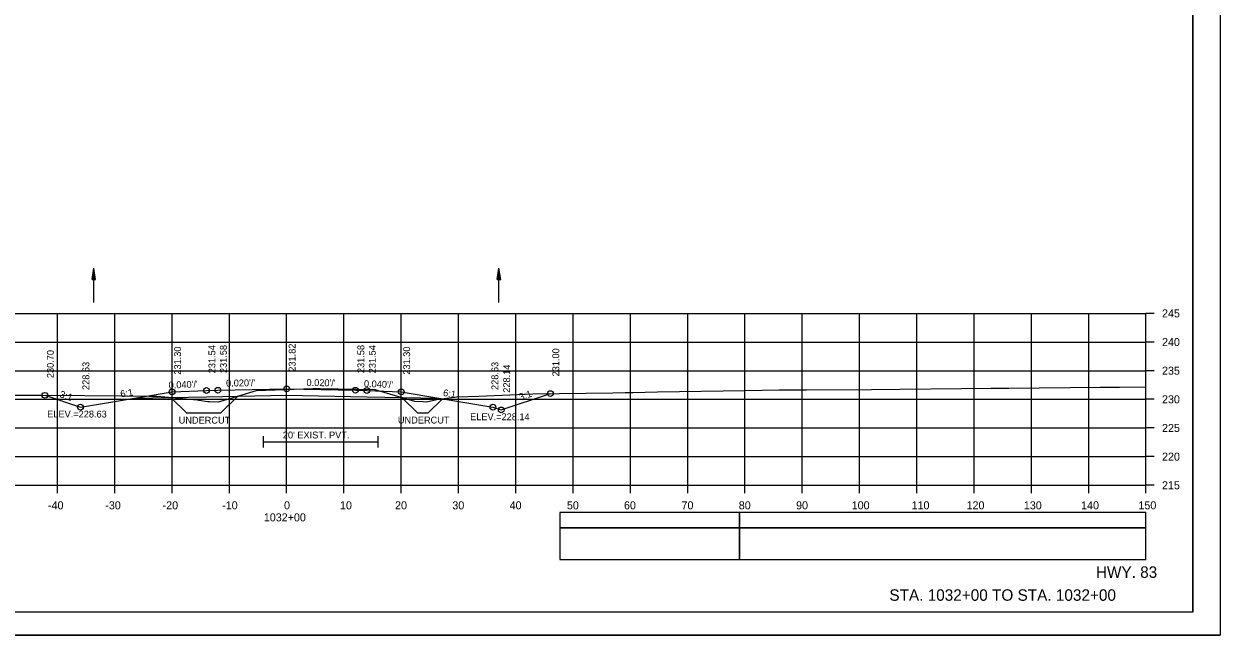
# Model space of a CAD drawing. Extents: x 1386544 to 1388153, y 379785 to 390999.
# Drawn here: x 1387302 to 1387510.8, y 385214.9 to 385321.6 of the extents above; entities that cross this region are included whole.
import ezdxf

# ---------------------------------------------------------------- set-up
doc = ezdxf.new("R2010")
doc.units = 0
for name, color, linetype in [('R_Alt Surface', 7, 'Continuous'), ('R_Axis', 7, 'Continuous'), ('R_Axis Annot', 7, 'Continuous'), ('R_Border', 7, 'Continuous'), ('R_Dimension', 7, 'Continuous'), ('R_Draft', 7, 'Continuous'), ('R_Exist Surface', 7, 'Continuous'), ('R_Fin Surface', 7, 'Continuous'), ('R_Grid', 7, 'Continuous'), ('R_No Plot', 7, 'Continuous'), ('R_Striping', 7, 'Continuous'), ('R_Water', 7, 'Continuous'), ('R_Xsect Elev', 7, 'Continuous'), ('R_Xsect Slope', 7, 'Continuous')]:
    doc.layers.add(name, color=color, linetype=linetype)

msp = doc.modelspace()

# ---------------------------------------------------------------- linework, layer by layer
at = {"layer": 'R_Alt Surface'}
for points in [[(1387321.31, 385256.24), (1387333.88, 385256.49), (1387347.88, 385256.77), (1387361.88, 385256.49), (1387374.45, 385256.24)], [(1387343.8, 385249.61), (1387343.8, 385247.61)], [(1387363.8, 385249.61), (1387363.8, 385247.61)], [(1387343.8, 385248.61), (1387363.8, 385248.61)]]:
    msp.add_lwpolyline(points, dxfattribs=at)
at = {"layer": 'R_Axis'}
for p, q in [((1387497.88, 385241.04), (1387497.88, 385271.04)), ((1387499.28, 385271.04), (1387497.88, 385271.04)), ((1387499.28, 385266.04), (1387497.88, 385266.04)), ((1387499.28, 385261.04), (1387497.88, 385261.04)), ((1387499.28, 385256.04), (1387497.88, 385256.04)), ((1387499.28, 385251.04), (1387497.88, 385251.04)), ((1387499.28, 385246.04), (1387497.88, 385246.04)), ((1387197.88, 385241.04), (1387497.88, 385241.04)), ((1387307.88, 385239.64), (1387307.88, 385241.04)), ((1387317.88, 385239.64), (1387317.88, 385241.04)), ((1387327.88, 385239.64), (1387327.88, 385241.04)), ((1387337.88, 385239.64), (1387337.88, 385241.04)), ((1387347.88, 385239.64), (1387347.88, 385241.04)), ((1387357.88, 385239.64), (1387357.88, 385241.04)), ((1387367.88, 385239.64), (1387367.88, 385241.04)), ((1387377.88, 385239.64), (1387377.88, 385241.04)), ((1387387.88, 385239.64), (1387387.88, 385241.04)), ((1387397.88, 385239.64), (1387397.88, 385241.04)), ((1387407.88, 385239.64), (1387407.88, 385241.04)), ((1387417.88, 385239.64), (1387417.88, 385241.04)), ((1387427.88, 385239.64), (1387427.88, 385241.04)), ((1387437.88, 385239.64), (1387437.88, 385241.04)), ((1387447.88, 385239.64), (1387447.88, 385241.04)), ((1387457.88, 385239.64), (1387457.88, 385241.04)), ((1387467.88, 385239.64), (1387467.88, 385241.04)), ((1387477.88, 385239.64), (1387477.88, 385241.04)), ((1387487.88, 385239.64), (1387487.88, 385241.04)), ((1387497.88, 385239.64), (1387497.88, 385241.04)), ((1387499.28, 385241.04), (1387497.88, 385241.04))]:
    msp.add_line(p, q, dxfattribs=at)
at = {"layer": 'R_Axis Annot'}
for points in [[(1387426.9, 385233.6), (1387497.88, 385233.6), (1387497.88, 385236.31), (1387426.9, 385236.31)], [(1387426.9, 385228.07), (1387497.88, 385228.07), (1387497.88, 385233.6), (1387426.9, 385233.6)]]:
    msp.add_lwpolyline(points, close=True, dxfattribs=at)
at = {"layer": 'R_Border'}
for q in [(1387506.06, 385424.34), (1387189.88, 385218.88)]:
    msp.add_line((1387506.06, 385218.88), q, dxfattribs=at)
at = {"layer": 'R_Dimension'}
for p, q in [((1387327.67, 385256.37), (1387330.44, 385253.6)), ((1387339.33, 385256.6), (1387336.32, 385253.6)), ((1387368.01, 385256.37), (1387370.75, 385253.62)), ((1387375.06, 385256.14), (1387372.54, 385253.62))]:
    msp.add_line(p, q, dxfattribs=at)
for points in [[(1387336.32, 385253.6), (1387330.44, 385253.6)], [(1387372.54, 385253.62), (1387370.75, 385253.62)]]:
    msp.add_lwpolyline(points, dxfattribs=at)
at = {"layer": 'R_Exist Surface'}
msp.add_lwpolyline([(1387297.55, 385256.76), (1387305.05, 385256.74), (1387312.67, 385256.69), (1387319.34, 385256.67), (1387323.9, 385256.59), (1387325.24, 385256.58), (1387325.98, 385256.52), (1387332.23, 385255.97), (1387332.53, 385255.88), (1387334.1, 385255.64), (1387334.19, 385255.67), (1387334.42, 385255.64), (1387335.97, 385255.6), (1387340.1, 385256.83), (1387342.63, 385257.6), (1387352.44, 385257.91), (1387353.12, 385257.93), (1387353.75, 385257.93), (1387363.27, 385257.74), (1387364.82, 385257.3), (1387370.18, 385255.74), (1387371.71, 385255.66), (1387372.31, 385255.62), (1387374.09, 385256.01), (1387377.54, 385256.48), (1387381.41, 385256.62), (1387390.86, 385257.01), (1387404.79, 385257.17), (1387406.99, 385257.21), (1387408.31, 385257.23), (1387412.6, 385257.34), (1387427.9, 385257.59), (1387433.86, 385257.67), (1387438.6, 385257.7), (1387449.96, 385257.78), (1387454.89, 385257.82), (1387465.65, 385257.95), (1387470.85, 385257.99), (1387473.93, 385258.01), (1387489.86, 385258.15), (1387493.24, 385258.19), (1387497.88, 385258.23)], dxfattribs=at)
at = {"layer": 'R_Fin Surface'}
msp.add_lwpolyline([(1387305.68, 385256.74), (1387311.88, 385254.67), (1387321.31, 385256.24), (1387327.88, 385257.34), (1387333.88, 385257.58), (1387335.88, 385257.62), (1387347.88, 385257.86), (1387359.88, 385257.62), (1387361.88, 385257.58), (1387367.88, 385257.34), (1387374.45, 385256.24), (1387383.88, 385254.67), (1387385.33, 385254.19), (1387393.91, 385257.04)], dxfattribs=at)
at = {"layer": 'R_Grid'}
for p, q in [((1387197.88, 385271.04), (1387497.88, 385271.04)), ((1387307.88, 385241.04), (1387307.88, 385271.04)), ((1387317.88, 385241.04), (1387317.88, 385271.04)), ((1387327.88, 385241.04), (1387327.88, 385271.04)), ((1387337.88, 385241.04), (1387337.88, 385271.04)), ((1387347.88, 385241.04), (1387347.88, 385271.04)), ((1387357.88, 385241.04), (1387357.88, 385271.04)), ((1387367.88, 385241.04), (1387367.88, 385271.04)), ((1387377.88, 385241.04), (1387377.88, 385271.04)), ((1387387.88, 385241.04), (1387387.88, 385271.04)), ((1387397.88, 385241.04), (1387397.88, 385271.04)), ((1387407.88, 385241.04), (1387407.88, 385271.04)), ((1387417.88, 385241.04), (1387417.88, 385271.04)), ((1387427.88, 385241.04), (1387427.88, 385271.04)), ((1387437.88, 385241.04), (1387437.88, 385271.04)), ((1387447.88, 385241.04), (1387447.88, 385271.04)), ((1387457.88, 385241.04), (1387457.88, 385271.04)), ((1387467.88, 385241.04), (1387467.88, 385271.04)), ((1387477.88, 385241.04), (1387477.88, 385271.04)), ((1387487.88, 385241.04), (1387487.88, 385271.04)), ((1387497.88, 385241.04), (1387497.88, 385271.04)), ((1387197.88, 385266.04), (1387497.88, 385266.04)), ((1387197.88, 385261.04), (1387497.88, 385261.04)), ((1387197.88, 385256.04), (1387497.88, 385256.04)), ((1387197.88, 385251.04), (1387497.88, 385251.04)), ((1387197.88, 385246.04), (1387497.88, 385246.04)), ((1387197.88, 385241.04), (1387497.88, 385241.04))]:
    msp.add_line(p, q, dxfattribs=at)
at = {"layer": 'R_No Plot'}
msp.add_line((1387177.48, 385214.9), (1387510.81, 385214.9), dxfattribs=at)
for points in [[(1387177.47, 385428.23), (1387510.81, 385428.23), (1387510.81, 385214.89), (1387177.47, 385214.89)], [(1387423.8, 385424.34), (1387443.42, 385424.34), (1387443.42, 385414.46), (1387459.53, 385414.46), (1387482.73, 385414.46), (1387482.73, 385390.12), (1387506.06, 385390.12), (1387506.06, 385218.88), (1387189.88, 385218.88), (1387189.88, 385424.34)]]:
    msp.add_lwpolyline(points, close=True, dxfattribs=at)
for centre in [(1387305.68, 385256.74), (1387327.88, 385257.34), (1387333.88, 385257.58), (1387335.88, 385257.62), (1387347.88, 385257.86), (1387359.88, 385257.62), (1387361.88, 385257.58), (1387367.88, 385257.34), (1387393.91, 385257.04), (1387311.88, 385254.67), (1387383.88, 385254.67), (1387385.33, 385254.19)]:
    msp.add_circle(centre, 0.5, dxfattribs=at)
at = {"layer": 'R_Striping'}
for points in [[(1387395.56, 385233.6), (1387426.9, 385233.6), (1387426.9, 385236.31), (1387395.56, 385236.31)], [(1387395.56, 385228.08), (1387426.9, 385228.08), (1387426.9, 385233.6), (1387395.56, 385233.6)]]:
    msp.add_lwpolyline(points, close=True, dxfattribs=at)
at = {"layer": 'R_Water'}
for p, q in [((1387313.91, 385276.93), (1387314.21, 385278.93)), ((1387313.91, 385276.93), (1387314.21, 385278.93)), ((1387313.96, 385276.93), (1387314.21, 385278.6)), ((1387313.96, 385276.93), (1387314.21, 385278.6)), ((1387314.01, 385276.93), (1387314.21, 385278.26)), ((1387314.01, 385276.93), (1387314.21, 385278.26)), ((1387314.21, 385272.93), (1387314.21, 385278.93)), ((1387314.51, 385276.93), (1387314.21, 385278.93)), ((1387314.51, 385276.93), (1387314.21, 385278.93)), ((1387314.46, 385276.93), (1387314.21, 385278.6)), ((1387314.46, 385276.93), (1387314.21, 385278.6)), ((1387314.41, 385276.93), (1387314.21, 385278.26)), ((1387314.41, 385276.93), (1387314.21, 385278.26)), ((1387384.64, 385276.93), (1387384.94, 385278.93)), ((1387384.64, 385276.93), (1387384.94, 385278.93)), ((1387384.69, 385276.93), (1387384.94, 385278.6)), ((1387384.69, 385276.93), (1387384.94, 385278.6)), ((1387384.74, 385276.93), (1387384.94, 385278.26)), ((1387384.74, 385276.93), (1387384.94, 385278.26)), ((1387384.94, 385272.93), (1387384.94, 385278.93)), ((1387385.24, 385276.93), (1387384.94, 385278.93)), ((1387385.24, 385276.93), (1387384.94, 385278.93)), ((1387385.19, 385276.93), (1387384.94, 385278.6)), ((1387385.19, 385276.93), (1387384.94, 385278.6)), ((1387385.14, 385276.93), (1387384.94, 385278.26)), ((1387385.14, 385276.93), (1387384.94, 385278.26)), ((1387313.91, 385276.93), (1387314.51, 385276.93)), ((1387313.91, 385276.93), (1387314.51, 385276.93)), ((1387314.06, 385276.93), (1387314.21, 385277.92)), ((1387314.06, 385276.93), (1387314.21, 385277.92)), ((1387314.12, 385276.93), (1387314.21, 385277.58)), ((1387314.12, 385276.93), (1387314.21, 385277.58)), ((1387314.17, 385276.93), (1387314.21, 385277.25)), ((1387314.17, 385276.93), (1387314.21, 385277.25)), ((1387314.36, 385276.93), (1387314.21, 385277.92)), ((1387314.36, 385276.93), (1387314.21, 385277.92)), ((1387314.31, 385276.93), (1387314.21, 385277.58)), ((1387314.31, 385276.93), (1387314.21, 385277.58)), ((1387314.26, 385276.93), (1387314.21, 385277.25)), ((1387314.26, 385276.93), (1387314.21, 385277.25)), ((1387384.64, 385276.93), (1387385.24, 385276.93)), ((1387384.64, 385276.93), (1387385.24, 385276.93)), ((1387384.79, 385276.93), (1387384.94, 385277.92)), ((1387384.79, 385276.93), (1387384.94, 385277.92)), ((1387384.85, 385276.93), (1387384.94, 385277.58)), ((1387384.85, 385276.93), (1387384.94, 385277.58)), ((1387384.9, 385276.93), (1387384.94, 385277.25)), ((1387384.9, 385276.93), (1387384.94, 385277.25)), ((1387385.09, 385276.93), (1387384.94, 385277.92)), ((1387385.09, 385276.93), (1387384.94, 385277.92)), ((1387385.04, 385276.93), (1387384.94, 385277.58)), ((1387385.04, 385276.93), (1387384.94, 385277.58)), ((1387384.99, 385276.93), (1387384.94, 385277.25)), ((1387384.99, 385276.93), (1387384.94, 385277.25))]:
    msp.add_line(p, q, dxfattribs=at)

# ---------------------------------------------------------------- texts
at = {"layer": 'R_Axis Annot'}
for s, p in [('245', (1387500.68, 385270.34)), ('240', (1387500.68, 385265.34)), ('235', (1387500.68, 385260.34)), ('230', (1387500.68, 385255.34)), ('225', (1387500.68, 385250.34)), ('220', (1387500.68, 385245.34)), ('215', (1387500.68, 385240.34)), ('-40', (1387306.22, 385236.84)), ('-30', (1387316.22, 385236.84)), ('-20', (1387326.22, 385236.84)), ('-10', (1387336.62, 385236.84)), ('0', (1387347.42, 385236.84)), ('10', (1387357.19, 385236.84)), ('20', (1387366.8, 385236.84)), ('30', (1387376.8, 385236.84)), ('40', (1387386.8, 385236.84)), ('50', (1387396.8, 385236.84)), ('60', (1387406.76, 385236.84)), ('70', (1387416.8, 385236.84)), ('80', (1387426.8, 385236.84)), ('90', (1387436.8, 385236.84)), ('100', (1387446.51, 385236.84)), ('110', (1387456.96, 385236.84)), ('120', (1387466.56, 385236.84)), ('130', (1387476.56, 385236.84)), ('140', (1387486.56, 385236.84)), ('150', (1387496.56, 385236.84)), ('1032+00', (1387343.89, 385234.74))]:
    msp.add_text(s, height=1.4, dxfattribs=at).set_placement(p)
at = {"layer": 'R_Dimension'}
for p in [(1387329.03, 385251.8), (1387367.3, 385251.82)]:
    msp.add_text('UNDERCUT', height=1.2, dxfattribs=at).set_placement(p)
at = {"layer": 'R_Draft'}
for s, p in [('HWY. 83', (1387489.14, 385224.88)), ('STA. 1032+00 TO STA. 1032+00', (1387453.09, 385220.88))]:
    msp.add_text(s, height=2, dxfattribs=at).set_placement(p)
at = {"layer": 'R_Water'}
msp.add_text("20' EXIST. PVT.", height=1.2, dxfattribs=at).set_placement((1387347.21, 385249.21))
at = {"layer": 'R_Xsect Elev'}
for s, p in [('231.82', (1387349.43, 385260.86)), ('230.70', (1387307.23, 385259.74)), ('231.30', (1387329.43, 385260.34)), ('231.54', (1387335.43, 385260.58)), ('231.58', (1387337.43, 385260.62)), ('231.58', (1387361.43, 385260.62)), ('231.54', (1387363.43, 385260.58)), ('231.30', (1387369.43, 385260.34)), ('231.00', (1387395.46, 385260.04)), ('228.63', (1387313.43, 385257.67)), ('228.63', (1387384.83, 385257.67)), ('228.14', (1387386.88, 385257.19))]:
    msp.add_text(s, height=1.2, rotation=90, dxfattribs=at).set_placement(p)
for s, p in [('ELEV.=228.63', (1387306.08, 385252.87)), ('ELEV.=228.14', (1387379.9, 385252.39))]:
    msp.add_text(s, height=1.2, dxfattribs=at).set_placement(p)
at = {"layer": 'R_Xsect Slope'}
for s, rotation, p in [("0.040'/'", 2.2906, (1387327.3, 385257.91)), ("0.020'/'", 1.1458, (1387337.31, 385258.25)), ("0.020'/'", 358.8542, (1387351.33, 385258.39)), ("0.040'/'", 357.7094, (1387361.35, 385258.2)), ('3:1', 341.5651, (1387308.15, 385256.44)), ('6:1', 9.4623, (1387318.95, 385256.36)), ('6:1', 350.5377, (1387375.12, 385256.64)), ('3:1', 18.4349, (1387388.67, 385255.83))]:
    msp.add_text(s, height=1.2, rotation=rotation, dxfattribs=at).set_placement(p)

doc.saveas('drawing.dxf')
